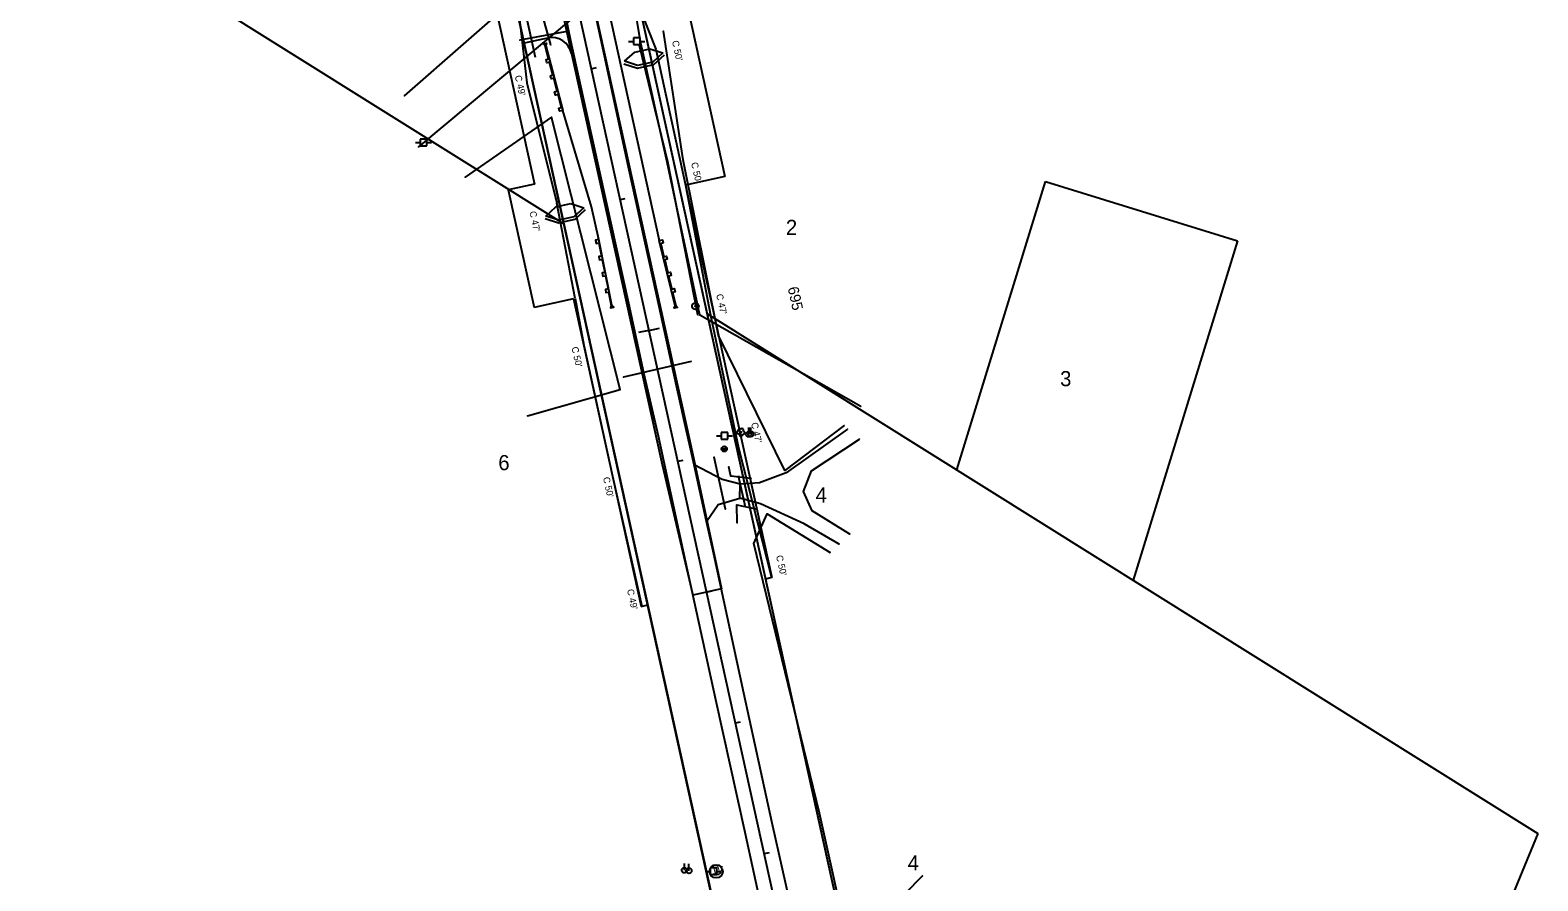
# Model space of a CAD drawing. Extents: x 2519952 to 2531965, y 848341 to 887632.
# Drawn here: x 2528176 to 2529301, y 850666 to 851301 of the extents above; entities that cross this region are included whole.
import ezdxf

# ---------------------------------------------------------------- set-up
doc = ezdxf.new("R2010")
doc.units = 0
for name, color, linetype in [('RD_EX_DR_Pipe', 7, 'Continuous'), ('RD_EX_Driveway', 7, 'Continuous'), ('RD_EX_DV_Prop', 7, 'Continuous'), ('RD_EX_DV_PropPin', 7, 'Continuous'), ('RD_EX_DV_TX_Prop', 7, 'Continuous'), ('RD_EX_Fence_Other', 7, 'Continuous'), ('RD_EX_Road', 7, 'Continuous'), ('RD_EX_RW', 7, 'Continuous'), ('RD_EX_UT', 7, 'Continuous'), ('RD_EX_VEG', 7, 'Continuous'), ('RD_HC_Cl', 7, 'Continuous'), ('RD_HC_Data_Tic', 7, 'Continuous'), ('RD_HC_TX_Sta50', 7, 'Continuous'), ('RD_PD_CstnLmt', 7, 'Continuous'), ('RD_PD_DR_ErosCtrl', 7, 'Continuous'), ('RD_PD_DR_Pipe', 7, 'Continuous'), ('RD_PD_Driveway', 7, 'Continuous'), ('RD_PD_Final_TrvlWay', 7, 'Continuous'), ('RD_PD_GR', 7, 'Continuous'), ('RD_PD_RW', 7, 'Continuous'), ('RD_PD_TX_CstnLmt', 7, 'Continuous'), ('RD_SMD_Locator', 7, 'Continuous')]:
    doc.layers.add(name, color=color, linetype=linetype)

# ---------------------------------------------------------------- blocks, each defined once
blk = doc.blocks.new('TYPET1')
at = {"layer": 'RD_PD_GR'}
blk.add_lwpolyline([(50, 1), (0, 0), (0, 2.5), (2.4, 2.5), (2.5, 0.5), (12.5, 0.7), (12.4, 2.7), (14.9, 2.8), (15, 0.8), (25, 1), (24.9, 3), (27.4, 3), (27.5, 1), (37.5, 1.2), (37.4, 3.2), (39.9, 3.3), (40, 1.3), (50, 1.5), (51.7, 2.5), (51.7, 0)], close=True, dxfattribs=at)

msp = doc.modelspace()

# ---------------------------------------------------------------- linework, layer by layer
at = {"layer": 'RD_EX_DR_Pipe'}
for p, q in [((2528564.1, 851290.1), (2528559.1, 851308.9)), ((2528669, 851053.8), (2528618.5, 851042.2)), ((2528694.6, 850943.6), (2528686.1, 850982.4))]:
    msp.add_line(p, q, dxfattribs=at)
at = {"layer": 'RD_EX_Driveway'}
msp.add_line((2528577.7, 851300.3), (2528541.1, 851293.6), dxfattribs=at)
for points in [[(2528785.7, 851003.3), (2528740, 850970.8), (2528720.1, 850963.4), (2528705.5, 850962.3)], [(2528787.5, 850925), (2528759.3, 850942.4), (2528752.9, 850956.8), (2528758.7, 850972.3), (2528794.7, 850995.9)], [(2528680.3, 850934.3), (2528689.2, 850947), (2528705.3, 850951.9), (2528705.5, 850962.3), (2528692, 850965.7), (2528671.1, 850976.7)], [(2528779.5, 850917.4), (2528753.4, 850932.8), (2528720.8, 850947.7), (2528705.3, 850951.9)]]:
    msp.add_lwpolyline(points, dxfattribs=at)
at = {"layer": 'RD_EX_DV_Prop'}
for p, q in [((2528175.5, 851406), (2528573.8, 851156.6)), ((2528627.6, 851330.9), (2528788.9, 850598.5)), ((2528701, 850579.1), (2528539.7, 851311.6)), ((2528867.3, 850972.9), (2528933.6, 851188.1)), ((2528933.6, 851188.1), (2529076.9, 851143.9)), ((2529076.9, 851143.9), (2528998.9, 850890.6)), ((2528680.7, 851089.7), (2529301, 850701.5)), ((2529301, 850701.5), (2529192.7, 850438.3))]:
    msp.add_line(p, q, dxfattribs=at)
at = {"layer": 'RD_EX_DV_PropPin'}
for radius in [2.5, 0.25]:
    msp.add_circle((2528672.1, 851095.1), radius, dxfattribs=at)
at = {"layer": 'RD_EX_Fence_Other'}
msp.add_lwpolyline([(2528795.7, 851020.3), (2528675.4, 851088.3), (2528651.1, 851202.7), (2528631.3, 851291.4), (2528616.9, 851377.3), (2528654.1, 851409.1)], dxfattribs=at)
at = {"layer": 'RD_EX_Road'}
for p, q in [((2528601.6, 851294.7), (2528556.7, 851496.2)), ((2528577.7, 851300.3), (2528575.9, 851309.1)), ((2528580, 851289.7), (2528577.7, 851300.3)), ((2528622.1, 851199), (2528601.6, 851294.7)), ((2528600.8, 851195.1), (2528580, 851289.7)), ((2528622.4, 851097.2), (2528600.8, 851195.1)), ((2528643.4, 851102.8), (2528622.1, 851199)), ((2528654.9, 851050.4), (2528643.4, 851102.8)), ((2528633.7, 851045.5), (2528622.4, 851097.2)), ((2528644.5, 850998.1), (2528633.7, 851045.5)), ((2528664.7, 851005.3), (2528654.9, 851050.4)), ((2528665, 850903.8), (2528644.5, 850998.1)), ((2528671.1, 850976.7), (2528664.7, 851005.3)), ((2528680.3, 850934.3), (2528671.1, 850976.7)), ((2528685.8, 850910), (2528680.3, 850934.3)), ((2528708.4, 850806.4), (2528685.8, 850910)), ((2528687.5, 850801.2), (2528665, 850903.8)), ((2528729.5, 850709.2), (2528708.4, 850806.4)), ((2528709.2, 850702.3), (2528687.5, 850801.2)), ((2528752, 850608.4), (2528729.5, 850709.2)), ((2528730.6, 850604.8), (2528709.2, 850702.3))]:
    msp.add_line(p, q, dxfattribs=at)
at = {"layer": 'RD_EX_RW'}
for points in [[(2528620.3, 851329.3), (2528627.6, 851330.9), (2528788.9, 850598.5), (2528781.6, 850596.9)], [(2528547.1, 851313.2), (2528539.7, 851311.6), (2528701, 850579.1), (2528708.3, 850580.7)]]:
    msp.add_lwpolyline(points, dxfattribs=at)
at = {"layer": 'RD_EX_UT'}
for p, q in [((2528778.7, 851476), (2528465.3, 851214.1)), ((2528622.3, 851292.8), (2528625.8, 851292.8)), ((2528630.8, 851295.4), (2528625.8, 851295.4)), ((2528625.8, 851295.4), (2528625.8, 851290.4)), ((2528625.8, 851290.4), (2528630.8, 851290.4)), ((2528630.7, 851292.8), (2528634.3, 851292.8)), ((2528630.8, 851290.4), (2528630.8, 851295.4)), ((2528463.2, 851217.2), (2528466.6, 851217.2)), ((2528471.6, 851219.8), (2528466.6, 851219.8)), ((2528466.6, 851219.8), (2528466.6, 851214.8)), ((2528466.6, 851214.8), (2528471.6, 851214.8)), ((2528471.5, 851217.2), (2528475.2, 851217.2)), ((2528471.6, 851214.8), (2528471.6, 851219.8)), ((2528687.9, 850998.3), (2528691.3, 850998.3)), ((2528696.3, 851000.8), (2528691.3, 851000.8)), ((2528691.3, 851000.8), (2528691.3, 850995.8)), ((2528696.2, 850998.3), (2528699.9, 850998.3)), ((2528696.3, 850995.8), (2528696.3, 851000.8)), ((2528711.9, 850999.5), (2528711.9, 851004.5)), ((2528713.6, 850999.7), (2528713.6, 851004.7)), ((2528691.3, 850995.8), (2528696.3, 850995.8)), ((2528691.9, 850989.4), (2528695.5, 850987.7)), ((2528692.4, 850987.1), (2528695, 850990)), ((2528663.9, 850674.1), (2528663.9, 850679.1)), ((2528667.3, 850673.8), (2528667.3, 850678.8)), ((2528679.7, 850673.3), (2528683.1, 850673.3)), ((2528688.1, 850675.9), (2528683.1, 850675.9)), ((2528683.1, 850675.9), (2528683.1, 850670.9)), ((2528683.1, 850670.9), (2528688.1, 850670.9)), ((2528685.4, 850671.1), (2528690.1, 850671.1)), ((2528688, 850673.3), (2528691.7, 850673.3)), ((2528688.1, 850670.9), (2528688.1, 850675.9))]:
    msp.add_line(p, q, dxfattribs=at)
for centre, radius in [((2528711.9, 850999.5), 2), ((2528713.6, 850999.7), 2), ((2528693.7, 850988.6), 2), ((2528663.9, 850674.1), 2), ((2528667.3, 850673.8), 2), ((2528687.6, 850673.3), 4.91)]:
    msp.add_circle(centre, radius, dxfattribs=at)
at = {"layer": 'RD_EX_VEG'}
for points in [[(2528455, 851252.2), (2528547, 851332.9), (2528499.3, 851586.7), (2528426.7, 851880.8), (2528423.8, 851910.6)], [(2528783.3, 851006.1), (2528738.8, 850972.5), (2528689.3, 851073.2), (2528663, 851204.4), (2528648.3, 851300.3)], [(2528673.9, 851088.6), (2528651.6, 851202.8), (2528630.4, 851289.6)], [(2528546.7, 851013.4), (2528616, 851033), (2528564.6, 851236.2), (2528500.3, 851191.4)], [(2528713.8, 850966.5), (2528698.6, 850968.3), (2528697.1, 850975.1)], [(2528703.4, 850933.4), (2528703.1, 850946.9), (2528717.2, 850943.9)], [(2528841.7, 850670), (2528787.5, 850614.6), (2528764.8, 850716.7), (2528715.8, 850917.9), (2528725.6, 850940.2), (2528772.7, 850911.4)]]:
    msp.add_lwpolyline(points, dxfattribs=at)
msp.add_circle((2528706, 851001.1), 0.25, dxfattribs=at)
for centre, radius, start, end in [((2528704.4, 851001), 1.26, 96.4518, 294.734), ((2528705.3, 851002.7), 1.08, 34.9763, 204.756), ((2528706.2, 850999.5), 1.32, 166.8827, 5.7589), ((2528707, 851002.8), 0.995, 308.7626, 152.0467), ((2528707.8, 851000.8), 1.22, 256.5667, 98.1046)]:
    msp.add_arc(centre, radius, start, end, dxfattribs=at)
at = {"layer": 'RD_HC_Cl'}
msp.add_line((2528295.9, 852628.1), (2528852.5, 850100.5), dxfattribs=at)
at = {"layer": 'RD_HC_Data_Tic'}
for p, q in [((2528594.4, 851272.4), (2528598.3, 851273.3)), ((2528615.9, 851174.8), (2528619.8, 851175.6)), ((2528637.4, 851077.1), (2528629.6, 851075.4)), ((2528637.4, 851077.1), (2528645.3, 851078.8)), ((2528658.9, 850979.4), (2528662.9, 850980.3)), ((2528680.5, 850881.8), (2528684.4, 850882.6)), ((2528702, 850784.1), (2528705.9, 850785)), ((2528723.5, 850686.5), (2528727.4, 850687.3))]:
    msp.add_line(p, q, dxfattribs=at)
at = {"layer": 'RD_PD_CstnLmt'}
for p, q in [((2528606.8, 851377.5), (2528642.5, 851287)), ((2528534.9, 851361.7), (2528546.3, 851261.8)), ((2528642.5, 851287), (2528664.8, 851185.5)), ((2528546.3, 851261.8), (2528568.6, 851172.1)), ((2528664.8, 851185.5), (2528683.6, 851087.3)), ((2528582.4, 851100.8), (2528568.6, 851172.1)), ((2528582.4, 851100.8), (2528588.8, 851066.1)), ((2528683.6, 851087.3), (2528704.2, 850989.4)), ((2528588.8, 851066.1), (2528610.3, 850968.3)), ((2528704.2, 850989.4), (2528729, 850892.5)), ((2528610.3, 850968.3), (2528632.1, 850871.2))]:
    msp.add_line(p, q, dxfattribs=at)
at = {"layer": 'RD_PD_DR_ErosCtrl'}
for p, q in [((2528619.3, 851277.9), (2528626.8, 851284.7)), ((2528626.8, 851284.7), (2528638.1, 851287.2)), ((2528638.1, 851287.2), (2528647.8, 851284.2)), ((2528647.8, 851284.2), (2528640.3, 851277.3)), ((2528641.2, 851275.6), (2528649, 851282.8)), ((2528618.8, 851276.1), (2528628.9, 851272.9)), ((2528629, 851274.8), (2528619.3, 851277.9)), ((2528628.9, 851272.9), (2528641.2, 851275.6)), ((2528640.3, 851277.3), (2528629, 851274.8)), ((2528560.4, 851162.4), (2528567.9, 851169.2)), ((2528567.9, 851169.2), (2528579.2, 851171.7)), ((2528579.2, 851171.7), (2528588.9, 851168.6)), ((2528588.9, 851168.6), (2528581.4, 851161.8)), ((2528582.3, 851160.1), (2528590.1, 851167.2)), ((2528559.9, 851160.6), (2528570, 851157.4)), ((2528570.1, 851159.3), (2528560.4, 851162.4)), ((2528570, 851157.4), (2528582.3, 851160.1)), ((2528581.4, 851161.8), (2528570.1, 851159.3))]:
    msp.add_line(p, q, dxfattribs=at)
at = {"layer": 'RD_PD_DR_Pipe'}
for p, q in [((2528552.8, 851280.7), (2528545, 851315.9)), ((2528709.5, 850945), (2528704.3, 850968.4))]:
    msp.add_line(p, q, dxfattribs=at)
at = {"layer": 'RD_PD_Driveway'}
msp.add_line((2528561.8, 851295.2), (2528544.2, 851291.4), dxfattribs=at)
msp.add_arc((2528565, 851280.6), 15, 12.4185, 102.4185, dxfattribs=at)
at = {"layer": 'RD_PD_Final_TrvlWay'}
for p, q in [((2528396.5, 852227.2), (2528670.7, 850982)), ((2528373, 852222), (2528647.2, 850976.9)), ((2528647.2, 850976.9), (2528670.3, 850879.5)), ((2528670.7, 850982), (2528691.5, 850884.2)), ((2528691.5, 850884.2), (2528670.3, 850879.5))]:
    msp.add_line(p, q, dxfattribs=at)
at = {"layer": 'RD_PD_GR'}
for p, q in [((2528486.6, 851864.3), (2528645.2, 851144.1)), ((2528594.6, 851169.3), (2528573.2, 851241.2)), ((2528600, 851144.9), (2528594.6, 851169.3))]:
    msp.add_line(p, q, dxfattribs=at)
at = {"layer": 'RD_PD_RW'}
for p, q in [((2528417.6, 851796.6), (2528552, 851186.3)), ((2528661.8, 851338.5), (2528694.1, 851192)), ((2528532.4, 851182), (2528551.8, 851094.1)), ((2528729.3, 850892.5), (2528724.4, 850891.4)), ((2528631.6, 850871), (2528636.5, 850872.1))]:
    msp.add_line(p, q, dxfattribs=at)
for points in [[(2528694.1, 851192), (2528664.8, 851185.5)], [(2528552, 851186.3), (2528532.4, 851182)], [(2528664.8, 851185.5), (2528729.3, 850892.5)], [(2528581.1, 851100.5), (2528551.8, 851094.1)], [(2528581.1, 851100.5), (2528631.6, 850871)]]:
    msp.add_lwpolyline(points, dxfattribs=at)
at = {"layer": 'RD_SMD_Locator'}
for centre in [(2528541.1, 851293.6), (2528564.1, 851290.1), (2528577.7, 851300.3), (2528577.7, 851300.3), (2528601.6, 851294.7), (2528631.3, 851291.4), (2528648.3, 851300.3), (2528580, 851289.7), (2528630.4, 851289.6), (2528455, 851252.2), (2528564.6, 851236.2), (2528465.3, 851214.1), (2528651.1, 851202.7), (2528651.6, 851202.8), (2528663, 851204.4), (2528500.3, 851191.4), (2528600.8, 851195.1), (2528622.1, 851199), (2528643.4, 851102.8), (2528622.4, 851097.2), (2528673.9, 851088.6), (2528675.4, 851088.3), (2528689.3, 851073.2), (2528669, 851053.8), (2528633.7, 851045.5), (2528654.9, 851050.4), (2528616, 851033), (2528618.5, 851042.2), (2528795.7, 851020.3), (2528546.7, 851013.4), (2528644.5, 850998.1), (2528664.7, 851005.3), (2528783.3, 851006.1), (2528785.7, 851003.3), (2528794.7, 850995.9), (2528671.1, 850976.7), (2528671.1, 850976.7), (2528686.1, 850982.4), (2528697.1, 850975.1), (2528692, 850965.7), (2528698.6, 850968.3), (2528713.8, 850966.5), (2528738.8, 850972.5), (2528740, 850970.8), (2528758.7, 850972.3), (2528705.5, 850962.3), (2528705.5, 850962.3), (2528720.1, 850963.4), (2528752.9, 850956.8), (2528689.2, 850947), (2528694.6, 850943.6), (2528703.1, 850946.9), (2528705.3, 850951.9), (2528705.3, 850951.9), (2528717.2, 850943.9), (2528720.8, 850947.7), (2528759.3, 850942.4), (2528680.3, 850934.3), (2528680.3, 850934.3), (2528703.4, 850933.4), (2528725.6, 850940.2), (2528753.4, 850932.8), (2528787.5, 850925), (2528685.8, 850910), (2528715.8, 850917.9), (2528772.7, 850911.4), (2528779.5, 850917.4), (2528665, 850903.8), (2528708.4, 850806.4), (2528687.5, 850801.2), (2528764.8, 850716.7), (2528729.5, 850709.2), (2528709.2, 850702.3), (2528841.7, 850670)]:
    msp.add_circle(centre, 0.001, dxfattribs=at)

# ---------------------------------------------------------------- block references
at = {"layer": 'RD_PD_GR'}
for p, rotation in [((2528573.2, 851241.2), 103.56313888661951), ((2528645.2, 851144.1), -77.58147915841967)]:
    msp.add_blockref('TYPET1', p, dxfattribs=dict(at, rotation=rotation))
at = {"layer": 'RD_PD_GR', "yscale": -1.0000000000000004, "rotation": -77.58154352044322}
msp.add_blockref('TYPET1', (2528600, 851144.9), dxfattribs=at)

# ---------------------------------------------------------------- texts
at = {"layer": 'RD_EX_DV_TX_Prop'}
for s, p in [('2', (2528739.7, 851148.3)), ('3', (2528944.4, 851035.4)), ('6', (2528525, 850972.7)), ('4', (2528761.9, 850948.6)), ('4', (2528830.6, 850674))]:
    msp.add_text(s, height=11.3, dxfattribs=at).set_placement(p)
at = {"layer": 'RD_EX_UT'}
msp.add_text('W', height=6, dxfattribs=at).set_placement((2528685.1, 850671.3))
at = {"layer": 'RD_HC_TX_Sta50'}
msp.add_text('695', height=8, rotation=282.4185, dxfattribs=at).set_placement((2528741, 851108.8))
at = {"layer": 'RD_PD_CstnLmt'}
for s, p in [("C 49'", (2528537.3, 851266.9)), ("C 47'", (2528548.2, 851165.5)), ("C 50'", (2528579.6, 851064.3)), ("C 50'", (2528603.1, 850967.1)), ("C 49'", (2528621, 850883.4))]:
    msp.add_text(s, height=5, rotation=282.4185, dxfattribs=at).set_placement(p)
at = {"layer": 'RD_PD_TX_CstnLmt'}
for s, p in [("C 50'", (2528654.6, 851292.9)), ("C 50'", (2528668.9, 851202)), ("C 47'", (2528687.6, 851103.7)), ("C 47'", (2528713.7, 851007.8)), ("C 50'", (2528732.3, 850908.7))]:
    msp.add_text(s, height=5, rotation=282.4185, dxfattribs=at).set_placement(p)

doc.saveas('drawing.dxf')
